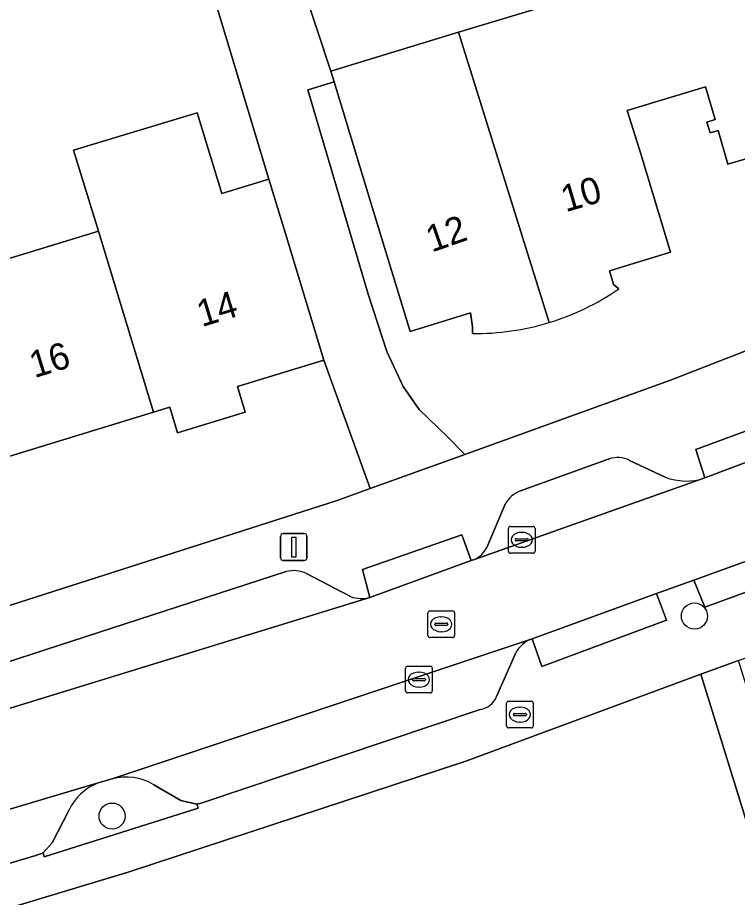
# Model space of a CAD drawing. Extents: x 163008 to 163854, y 382777 to 383982.
# Drawn here: x 163261.49 to 163288.45, y 383792.96 to 383825.93 of the extents above; entities that cross this region are included whole.
import ezdxf

# ---------------------------------------------------------------- set-up
doc = ezdxf.new("R2010")
doc.units = 0
for name, color, linetype in [('IMGEO_Boom', 7, 'Continuous'), ('IMGEO_Brandkraan', 7, 'Continuous'), ('IMGEO_Erf', 7, 'Continuous'), ('IMGEO_Kolk', 7, 'Continuous'), ('IMGEO_Lichtmast', 7, 'Continuous'), ('IMGEO_Pand', 7, 'Continuous'), ('IMGEO_Pand_nummerreeks', 7, 'Continuous'), ('IMGEO_Parkeervlak_open', 7, 'Continuous'), ('IMGEO_Rijbaan_lokaal_open', 7, 'Continuous'), ('IMGEO_Rioolput', 7, 'Continuous'), ('IMGEO_Verkeerseiland_open', 7, 'Continuous'), ('IMGEO_Voetpad_open', 7, 'Continuous')]:
    doc.layers.add(name, color=color, linetype=linetype)

msp = doc.modelspace()

# ---------------------------------------------------------------- linework, layer by layer
at = {"layer": 'IMGEO_Boom'}
for centre in [(163286.842, 383803.507), (163265.028, 383796.01)]:
    msp.add_circle(centre, 0.489, dxfattribs=at)
at = {"layer": 'IMGEO_Brandkraan'}
for p, q in [((163279.803, 383799.389), (163279.803, 383800.241)), ((163279.878, 383800.315), (163280.73, 383800.315)), ((163280.804, 383800.241), (163280.804, 383799.389)), ((163280.062, 383799.809), (163280.062, 383799.821)), ((163280.105, 383799.858), (163280.503, 383799.858)), ((163280.291, 383800.095), (163280.316, 383800.095)), ((163280.546, 383799.821), (163280.546, 383799.809)), ((163280.5, 383799.772), (163280.102, 383799.772)), ((163280.314, 383799.535), (163280.289, 383799.535)), ((163280.73, 383799.315), (163279.878, 383799.315))]:
    msp.add_line(p, q, dxfattribs=at)
for points in [[(163279.803, 383799.389), (163279.803, 383800.241)], [(163279.878, 383800.315), (163280.73, 383800.315)], [(163280.804, 383800.241), (163280.804, 383799.389)], [(163280.73, 383799.315), (163279.878, 383799.315)]]:
    msp.add_lwpolyline(points, dxfattribs=at)
for centre, radius, start, end in [((163279.88, 383800.239), 0.0765, 91.552, 178.448), ((163279.88, 383800.239), 0.0765, 91.552, 178.448), ((163280.728, 383800.239), 0.0765, 1.552, 88.448), ((163280.728, 383800.239), 0.0765, 1.552, 88.448), ((163280.102, 383799.818), 0.0403, 85.8775, 175.7526), ((163280.099, 383799.808), 0.0366, 178.938, 274.7102), ((163280.503, 383799.815), 0.043, 264.8664, 352.4533), ((163280.507, 383799.82), 0.0386, 1.7309, 96.639), ((163279.88, 383799.391), 0.0765, 181.552, 268.448), ((163279.88, 383799.391), 0.0765, 181.552, 268.448), ((163280.728, 383799.391), 0.0765, 271.552, 358.448), ((163280.728, 383799.391), 0.0765, 271.552, 358.448)]:
    msp.add_arc(centre, radius, start, end, dxfattribs=at)
for centre, major_axis, ratio, start_param, end_param in [((163280.29, 383799.815), (-0.387, 0.002), 0.722429, 4.712389, 7.853982), ((163280.315, 383799.815), (-0.39, 0.002), 0.717154, 1.570796, 4.712389)]:
    msp.add_ellipse(centre, major_axis=major_axis, ratio=ratio, start_param=start_param, end_param=end_param, dxfattribs=at)
at = {"layer": 'IMGEO_Erf'}
for points in [[(163309.58, 383853.577), (163285.821, 383860.573), (163283.099, 383840.939), (163283.099, 383837.268), (163283.468, 383835.645), (163278.348, 383835.741), (163278.246, 383831.55), (163276.046, 383831.598), (163276.148, 383835.789), (163275.138, 383835.811), (163275.056, 383831.62), (163270.647, 383831.716), (163273.22, 383823.93), (163278, 383825.385), (163282.872, 383826.867), (163281.524, 383831.38), (163284.498, 383832.235), (163284.241, 383833.128), (163287.016, 383833.975), (163289.437, 383826.048)], [(163278.529, 383814.092), (163278.532, 383814.34), (163278.452, 383814.869), (163276.191, 383814.166), (163274.735, 383818.95), (163273.343, 383823.524), (163272.411, 383823.241), (163272.362, 383823.226), (163274.616, 383815.573), (163275.324, 383813.423), (163275.929, 383812.103), (163276.536, 383811.25), (163277.574, 383810.239), (163278.241, 383809.565), (163285.941, 383812.346), (163304.716, 383819.66), (163307.678, 383841.033)], [(163236.27, 383813.908), (163238.274, 383814.451), (163238.16, 383814.825), (163244.627, 383816.797), (163245.069, 383815.229), (163251.306, 383817.131), (163252.19, 383814.169), (163252.34, 383814.215), (163258.373, 383816.055), (163264.514, 383817.928), (163263.589, 383820.96), (163268.21, 383822.369), (163269.134, 383819.337), (163270.903, 383819.877), (163268.306, 383828.514)], [(163290.898, 383821.266), (163288.097, 383820.438), (163287.735, 383821.703), (163287.43, 383821.613), (163287.308, 383822.02), (163287.615, 383822.112), (163287.26, 383823.339), (163284.317, 383822.455), (163284.83, 383820.83), (163285.941, 383817.147), (163283.656, 383816.446), (163283.806, 383815.93), (163284.012, 383815.766)], [(163290.876, 383789.043), (163289.401, 383793.82), (163287.084, 383801.323), (163278.283, 383798.072), (163265.635, 383793.903), (163248.813, 383788.839)]]:
    msp.add_lwpolyline(points, dxfattribs=at)
msp.add_lwpolyline([(163273.465, 383807.841), (163274.697, 383808.286), (163272.961, 383813.092), (163269.723, 383812.104), (163270.013, 383811.148), (163267.479, 383810.374), (163267.188, 383811.331), (163266.582, 383811.146), (163260.409, 383809.263), (163254.217, 383807.375), (163247.926, 383805.456), (163241.608, 383803.529), (163243.046, 383798.554), (163257.671, 383802.78)], close=True, dxfattribs=at)
for centre, radius, start, end in [((163278.626, 383823.61), 9.515, 286.942, 304.4739), ((163278.615, 383823.604), 9.513, 269.4799, 287.015)]:
    msp.add_arc(centre, radius, start, end, dxfattribs=at)
at = {"layer": 'IMGEO_Kolk'}
for p, q in [((163279.871, 383805.937), (163279.871, 383806.789)), ((163279.946, 383806.863), (163280.798, 383806.863)), ((163280.872, 383806.789), (163280.872, 383805.937)), ((163280.173, 383806.406), (163280.571, 383806.406)), ((163280.359, 383806.643), (163280.384, 383806.643)), ((163280.13, 383806.357), (163280.13, 383806.369)), ((163280.568, 383806.32), (163280.17, 383806.32)), ((163280.382, 383806.083), (163280.357, 383806.083)), ((163280.614, 383806.369), (163280.614, 383806.357)), ((163280.798, 383805.863), (163279.946, 383805.863)), ((163276.021, 383800.7), (163276.021, 383801.552)), ((163276.096, 383801.626), (163276.948, 383801.626)), ((163277.022, 383801.552), (163277.022, 383800.7)), ((163276.28, 383801.12), (163276.28, 383801.132)), ((163276.323, 383801.169), (163276.721, 383801.169)), ((163276.509, 383801.406), (163276.534, 383801.406)), ((163276.764, 383801.132), (163276.764, 383801.12)), ((163276.718, 383801.083), (163276.32, 383801.083)), ((163276.532, 383800.846), (163276.507, 383800.846)), ((163276.948, 383800.626), (163276.096, 383800.626))]:
    msp.add_line(p, q, dxfattribs=at)
for points in [[(163279.871, 383805.937), (163279.871, 383806.789)], [(163279.946, 383806.863), (163280.798, 383806.863)], [(163280.872, 383806.789), (163280.872, 383805.937)], [(163280.798, 383805.863), (163279.946, 383805.863)], [(163276.021, 383800.7), (163276.021, 383801.552)], [(163276.096, 383801.626), (163276.948, 383801.626)], [(163277.022, 383801.552), (163277.022, 383800.7)], [(163276.948, 383800.626), (163276.096, 383800.626)]]:
    msp.add_lwpolyline(points, dxfattribs=at)
for centre, radius, start, end in [((163279.948, 383806.787), 0.0765, 91.552, 178.448), ((163279.948, 383806.787), 0.0765, 91.552, 178.448), ((163280.796, 383806.787), 0.0765, 1.552, 88.448), ((163280.796, 383806.787), 0.0765, 1.552, 88.448), ((163280.17, 383806.366), 0.0403, 85.8775, 175.7526), ((163280.575, 383806.368), 0.0386, 1.7309, 96.639), ((163280.167, 383806.356), 0.0366, 178.938, 274.7102), ((163280.571, 383806.363), 0.043, 264.8664, 352.4533), ((163279.948, 383805.939), 0.0765, 181.552, 268.448), ((163279.948, 383805.939), 0.0765, 181.552, 268.448), ((163280.796, 383805.939), 0.0765, 271.552, 358.448), ((163280.796, 383805.939), 0.0765, 271.552, 358.448), ((163276.098, 383801.55), 0.0765, 91.552, 178.448), ((163276.098, 383801.55), 0.0765, 91.552, 178.448), ((163276.946, 383801.55), 0.0765, 1.552, 88.448), ((163276.946, 383801.55), 0.0765, 1.552, 88.448), ((163276.32, 383801.129), 0.0403, 85.8775, 175.7526), ((163276.317, 383801.119), 0.0366, 178.938, 274.7102), ((163276.721, 383801.126), 0.043, 264.8664, 352.4533), ((163276.725, 383801.131), 0.0386, 1.7309, 96.639), ((163276.098, 383800.702), 0.0765, 181.552, 268.448), ((163276.098, 383800.702), 0.0765, 181.552, 268.448), ((163276.946, 383800.702), 0.0765, 271.552, 358.448), ((163276.946, 383800.702), 0.0765, 271.552, 358.448)]:
    msp.add_arc(centre, radius, start, end, dxfattribs=at)
for centre, major_axis, ratio, start_param, end_param in [((163280.358, 383806.363), (-0.387, 0.002), 0.722429, 4.712389, 7.853982), ((163280.383, 383806.363), (-0.39, 0.002), 0.717154, 1.570796, 4.712389), ((163276.508, 383801.126), (-0.387, 0.002), 0.722429, 4.712389, 7.853982), ((163276.533, 383801.126), (-0.39, 0.002), 0.717154, 1.570796, 4.712389)]:
    msp.add_ellipse(centre, major_axis=major_axis, ratio=ratio, start_param=start_param, end_param=end_param, dxfattribs=at)
at = {"layer": 'IMGEO_Lichtmast'}
for p, q in [((163271.337, 383805.694), (163271.337, 383806.494)), ((163271.337, 383806.494), (163271.337, 383805.694)), ((163271.437, 383806.594), (163272.227, 383806.594)), ((163272.227, 383806.594), (163271.437, 383806.594)), ((163272.327, 383806.494), (163272.327, 383805.694)), ((163272.327, 383805.694), (163272.327, 383806.494)), ((163272.227, 383805.594), (163271.437, 383805.594)), ((163271.437, 383805.594), (163272.227, 383805.594))]:
    msp.add_line(p, q, dxfattribs=at)
msp.add_lwpolyline([(163271.757, 383806.469), (163271.907, 383806.469), (163271.907, 383805.719), (163271.757, 383805.719), (163271.757, 383806.469)], dxfattribs=at)
for centre, start, end in [((163271.437, 383806.494), 90, 180), ((163271.437, 383806.494), 90, 180), ((163272.227, 383806.494), 0, 90), ((163272.227, 383806.494), 360, 90), ((163271.437, 383805.694), 180, 270), ((163271.437, 383805.694), 180, 270), ((163272.227, 383805.694), 270, 0), ((163272.227, 383805.694), 270, 0)]:
    msp.add_arc(centre, 0.1, start, end, dxfattribs=at)
at = {"layer": 'IMGEO_Pand'}
for points in [[(163284.012, 383815.766), (163283.806, 383815.93), (163283.656, 383816.446), (163285.941, 383817.147), (163284.83, 383820.83), (163284.317, 383822.455), (163287.26, 383823.339), (163287.615, 383822.112), (163287.308, 383822.02), (163287.43, 383821.613), (163287.735, 383821.703), (163288.097, 383820.438), (163290.898, 383821.266), (163289.437, 383826.048), (163287.016, 383833.975), (163284.241, 383833.128), (163284.498, 383832.235), (163281.524, 383831.38), (163282.872, 383826.867), (163278, 383825.385), (163281.399, 383814.508)], [(163278, 383825.385), (163273.22, 383823.93), (163273.343, 383823.524), (163274.735, 383818.95), (163276.191, 383814.166), (163278.452, 383814.869), (163278.532, 383814.34), (163278.529, 383814.092)], [(163281.399, 383814.508), (163278, 383825.385)]]:
    msp.add_lwpolyline(points, dxfattribs=at)
for points in [[(163271.513, 383817.878), (163270.903, 383819.877), (163269.134, 383819.337), (163268.21, 383822.369), (163263.589, 383820.96), (163264.514, 383817.928), (163266.582, 383811.146), (163267.188, 383811.331), (163267.479, 383810.374), (163270.013, 383811.148), (163269.723, 383812.104), (163272.961, 383813.092)], [(163266.582, 383811.146), (163264.514, 383817.928), (163258.373, 383816.055), (163260.409, 383809.263)]]:
    msp.add_lwpolyline(points, close=True, dxfattribs=at)
for centre, radius, start, end in [((163278.626, 383823.61), 9.515, 286.942, 304.4739), ((163278.615, 383823.604), 9.513, 269.4799, 287.015)]:
    msp.add_arc(centre, radius, start, end, dxfattribs=at)
at = {"layer": 'IMGEO_Parkeervlak_open'}
for points in [[(163283.65, 383809.404), (163280.332, 383808.196)], [(163285.74, 383808.717), (163284.409, 383809.342)], [(163278.602, 383805.631), (163287.228, 383808.682)], [(163279.749, 383807.7), (163279.067, 383806.08)], [(163271.55, 383805.172), (163259.473, 383801.257), (163253.96, 383799.574), (163247.534, 383797.81)], [(163273.963, 383804.236), (163272.311, 383805.102)], [(163245.721, 383795.302), (163246.261, 383795.456), (163274.68, 383804.205)], [(163280.761, 383802.655), (163265.027, 383797.408)], [(163279.43, 383800.491), (163280.139, 383802.106)], [(163266.596, 383797.186), (163267.607, 383796.6), (163268.198, 383796.459), (163268.369, 383796.489), (163278.81, 383800.009)], [(163264.509, 383797.251), (163247.238, 383792.104), (163240.244, 383790.15), (163240.497, 383789.129), (163240.694, 383788.336), (163247.742, 383790.26), (163262.174, 383794.528), (163262.442, 383794.639), (163262.78, 383795.006), (163263.413, 383796.223)]]:
    msp.add_lwpolyline(points, dxfattribs=at)
for centre, radius, start, end in [((163283.948, 383808.379), 1.068, 64.4334, 106.2268), ((163286.532, 383810.738), 2.171, 248.6062, 288.6989), ((163280.69, 383807.185), 1.072, 109.4831, 151.2973), ((163278.205, 383806.508), 0.963, 294.3793, 333.615), ((163271.833, 383804.074), 1.134, 65.0522, 104.4367), ((163274.369, 383805.33), 1.167, 249.6111, 285.4375), ((163281.144, 383801.594), 1.128, 109.8622, 153.0034), ((163278.707, 383800.781), 0.779, 277.5903, 338.1341), ((163265.216, 383795.399), 1.983, 110.8984, 155.4342), ((163265.541, 383795.388), 2.084, 59.6021, 104.2911)]:
    msp.add_arc(centre, radius, start, end, dxfattribs=at)
at = {"layer": 'IMGEO_Rijbaan_lokaal_open'}
msp.add_lwpolyline([(163294.465, 383811.406), (163287.228, 383808.682), (163278.602, 383805.631), (163278.482, 383805.589), (163274.68, 383804.205), (163246.261, 383795.456), (163247.238, 383792.104), (163264.509, 383797.251), (163265.027, 383797.408), (163280.761, 383802.655), (163285.416, 383804.346), (163286.818, 383804.855), (163291.5, 383806.556), (163305.106, 383811.9), (163303.808, 383815.243)], close=True, dxfattribs=at)
at = {"layer": 'IMGEO_Rioolput'}
for p, q in [((163276.857, 383802.774), (163276.857, 383803.626)), ((163276.932, 383803.7), (163277.784, 383803.7)), ((163277.345, 383803.48), (163277.37, 383803.48)), ((163277.858, 383803.626), (163277.858, 383802.774)), ((163277.116, 383803.194), (163277.116, 383803.206)), ((163277.554, 383803.157), (163277.156, 383803.157)), ((163277.159, 383803.243), (163277.557, 383803.243)), ((163277.6, 383803.206), (163277.6, 383803.194)), ((163277.368, 383802.92), (163277.343, 383802.92)), ((163277.784, 383802.7), (163276.932, 383802.7))]:
    msp.add_line(p, q, dxfattribs=at)
for points in [[(163276.857, 383802.774), (163276.857, 383803.626)], [(163276.932, 383803.7), (163277.784, 383803.7)], [(163277.858, 383803.626), (163277.858, 383802.774)], [(163277.784, 383802.7), (163276.932, 383802.7)]]:
    msp.add_lwpolyline(points, dxfattribs=at)
for centre, radius, start, end in [((163276.934, 383803.624), 0.0765, 91.552, 178.448), ((163276.934, 383803.624), 0.0765, 91.552, 178.448), ((163277.782, 383803.624), 0.0765, 1.552, 88.448), ((163277.782, 383803.624), 0.0765, 1.552, 88.448), ((163277.156, 383803.203), 0.0403, 85.8775, 175.7526), ((163277.153, 383803.193), 0.0366, 178.938, 274.7102), ((163277.557, 383803.2), 0.043, 264.8664, 352.4533), ((163277.561, 383803.205), 0.0386, 1.7309, 96.639), ((163276.934, 383802.776), 0.0765, 181.552, 268.448), ((163276.934, 383802.776), 0.0765, 181.552, 268.448), ((163277.782, 383802.776), 0.0765, 271.552, 358.448), ((163277.782, 383802.776), 0.0765, 271.552, 358.448)]:
    msp.add_arc(centre, radius, start, end, dxfattribs=at)
for centre, major_axis, ratio, start_param, end_param in [((163277.344, 383803.2), (-0.387, 0.002), 0.722429, 4.712389, 7.853982), ((163277.369, 383803.2), (-0.39, 0.002), 0.717154, 1.570796, 4.712389)]:
    msp.add_ellipse(centre, major_axis=major_axis, ratio=ratio, start_param=start_param, end_param=end_param, dxfattribs=at)
at = {"layer": 'IMGEO_Verkeerseiland_open'}
for points in [[(163263.413, 383796.223), (163262.78, 383795.006), (163262.442, 383794.639), (163262.479, 383794.482), (163268.254, 383796.304), (163268.198, 383796.459), (163267.607, 383796.6), (163266.596, 383797.186)], [(163265.027, 383797.408), (163264.509, 383797.251)]]:
    msp.add_lwpolyline(points, dxfattribs=at)
for centre, radius, start, end in [((163265.216, 383795.399), 1.983, 110.8984, 155.4342), ((163265.541, 383795.388), 2.084, 59.6021, 104.2911)]:
    msp.add_arc(centre, radius, start, end, dxfattribs=at)
at = {"layer": 'IMGEO_Voetpad_open'}
for points in [[(163313.077, 383823.136), (163307.41, 383820.781), (163311.763, 383852.932), (163309.58, 383853.577), (163307.88, 383841.027), (163307.678, 383841.033), (163304.716, 383819.66), (163285.941, 383812.346), (163278.241, 383809.565), (163274.697, 383808.286), (163273.465, 383807.841), (163257.671, 383802.78), (163243.046, 383798.554), (163241.06, 383797.98), (163237, 383796.921), (163225.435, 383793.906), (163215.661, 383791.514), (163199.832, 383787.879), (163185.721, 383785.063), (163168.413, 383782.104), (163153.288, 383779.812), (163138.415, 383777.914), (163137.139, 383776.91)], [(163268.306, 383828.514), (163270.903, 383819.877), (163271.513, 383817.878), (163272.961, 383813.092), (163274.697, 383808.286), (163278.241, 383809.565), (163277.574, 383810.239), (163276.536, 383811.25), (163275.929, 383812.103), (163275.324, 383813.423), (163274.616, 383815.573), (163272.362, 383823.226), (163272.411, 383823.241), (163273.343, 383823.524), (163273.22, 383823.93), (163270.647, 383831.716)], [(163175.747, 383772.352), (163205.449, 383778.073), (163224.77, 383782.549), (163248.813, 383788.839), (163265.635, 383793.903), (163278.283, 383798.072), (163287.084, 383801.323), (163288.496, 383801.844), (163301.738, 383806.735), (163313.543, 383811.52), (163320.537, 383814.473), (163322.278, 383815.379), (163322.968, 383815.946), (163323.798, 383816.885)], [(163287.228, 383808.682), (163286.888, 383809.742), (163294.1, 383812.411), (163294.465, 383811.406)], [(163280.332, 383808.196), (163283.65, 383809.404)], [(163284.409, 383809.342), (163285.74, 383808.717)], [(163279.067, 383806.08), (163279.749, 383807.7)], [(163274.68, 383804.205), (163274.403, 383805.247), (163278.127, 383806.556), (163278.482, 383805.589), (163278.602, 383805.631)], [(163291.5, 383806.556), (163291.871, 383805.543), (163287.232, 383803.844), (163286.818, 383804.855), (163285.416, 383804.346), (163285.791, 383803.349), (163281.124, 383801.622), (163280.761, 383802.655)], [(163247.534, 383797.81), (163253.96, 383799.574), (163259.473, 383801.257), (163271.55, 383805.172)], [(163272.311, 383805.102), (163273.963, 383804.236)], [(163280.139, 383802.106), (163279.43, 383800.491)], [(163293.835, 383785.062), (163290.447, 383795.527), (163288.496, 383801.844), (163287.084, 383801.323), (163289.401, 383793.82), (163290.876, 383789.043)], [(163278.81, 383800.009), (163268.369, 383796.489), (163268.198, 383796.459), (163268.254, 383796.304), (163262.479, 383794.482), (163262.442, 383794.639), (163262.174, 383794.528), (163247.742, 383790.26), (163240.694, 383788.336), (163240.497, 383789.129), (163236.584, 383788.081), (163236.313, 383789.124), (163234.8, 383788.729), (163232.58, 383788.173), (163232.854, 383787.112), (163227.535, 383785.788), (163227.264, 383786.84)]]:
    msp.add_lwpolyline(points, dxfattribs=at)
for points in [[(163287.228, 383808.682), (163294.465, 383811.406), (163294.1, 383812.411), (163286.888, 383809.742)], [(163278.482, 383805.589), (163278.127, 383806.556), (163274.403, 383805.247), (163274.68, 383804.205)], [(163291.5, 383806.556), (163286.818, 383804.855), (163287.232, 383803.844), (163291.871, 383805.543)], [(163285.416, 383804.346), (163280.761, 383802.655), (163281.124, 383801.622), (163285.791, 383803.349)]]:
    msp.add_lwpolyline(points, close=True, dxfattribs=at)
for centre, radius, start, end in [((163283.948, 383808.379), 1.068, 64.4334, 106.2268), ((163286.532, 383810.738), 2.171, 248.6062, 288.6989), ((163280.69, 383807.185), 1.072, 109.4831, 151.2973), ((163278.205, 383806.508), 0.963, 294.3793, 333.615), ((163271.833, 383804.074), 1.134, 65.0522, 104.4367), ((163274.369, 383805.33), 1.167, 249.6111, 285.4375), ((163281.144, 383801.594), 1.128, 109.8622, 153.0034), ((163278.707, 383800.781), 0.779, 277.5903, 338.1341)]:
    msp.add_arc(centre, radius, start, end, dxfattribs=at)

# ---------------------------------------------------------------- texts
at = {"layer": 'IMGEO_Pand_nummerreeks'}
for s, rotation, p in [('10', 16.3895, (163282.017, 383818.636)), ('12', 19.3259, (163277.004, 383817.126)), ('14', 16.9623, (163268.387, 383814.332)), ('16', 16.9623, (163262.116, 383812.419))]:
    msp.add_text(s, height=1, rotation=rotation, dxfattribs=at).set_placement(p)

doc.saveas('drawing.dxf')
